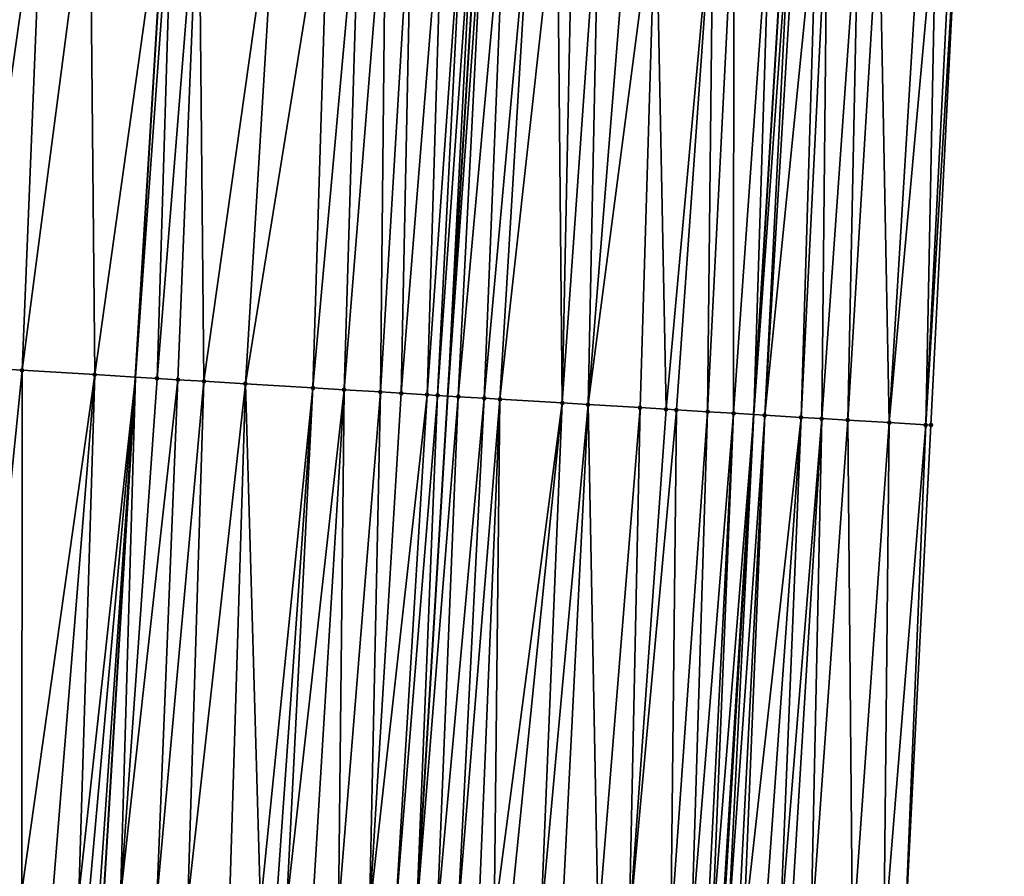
# Model space of a CAD drawing. Header units: feet. Extents: x 2004186 to 2014793, y 836912 to 864902.
# Tile 258 of 656: x 2010677 to 2010715, y 844824 to 844857. Entities that reach past the tile are written whole.
import ezdxf

# ---------------------------------------------------------------- set-up
doc = ezdxf.new("R2010")
doc.units = ezdxf.units.FT
doc.header["$LTSCALE"] = 100
doc.header["$MEASUREMENT"] = 0
for name, color, linetype, lineweight in [('EP_Travel Lane', 5, 'Continuous', 40), ('GPL_Skip Line', 2, 'Continuous', 40), ('Road Shots', 4, 'Continuous', 200), ('Road X-Section', 30, 'Continuous', 13)]:
    doc.layers.add(name, color=color, linetype=linetype, lineweight=lineweight)
doc.layers.add('I-77 SB_MM21-27-Surface-Border', color=7, linetype='Continuous')
doc.layers.add('I-77 SB_MM21-27-Surface-TIN', color=7, linetype='Continuous')

msp = doc.modelspace()

# ---------------------------------------------------------------- linework, layer by layer
at = {"layer": 'EP_Travel Lane'}
msp.add_polyline3d([(2010689.028773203, 844582.5318829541, 412.8899891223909), (2010690.250556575, 844602.4876748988, 413.1989844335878), (2010691.472522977, 844622.4464563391, 413.4985354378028), (2010692.694568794, 844642.4065348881, 413.8036713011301), (2010693.918647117, 844662.3630100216, 414.1044569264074), (2010695.147811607, 844682.3173295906, 414.4100371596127), (2010696.380334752, 844702.2774707, 414.6835487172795), (2010697.612818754, 844722.2369779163, 414.950574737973), (2010698.845265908, 844742.1958883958, 415.2590572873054), (2010700.077758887, 844762.1555409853, 415.5123844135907), (2010701.3102549, 844782.1152427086, 415.8172524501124), (2010702.542760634, 844802.0751018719, 416.0799761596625), (2010703.773009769, 844822.0415737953, 416.3591555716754), (2010704.997158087, 844842.0090190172, 416.6245768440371), (2010706.217270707, 844861.9683906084, 416.8788534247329), (2010707.437100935, 844881.9231426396, 417.1435426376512), (2010708.656950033, 844901.8782033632, 417.36672570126)], dxfattribs=at)
at = {"layer": 'GPL_Skip Line'}
for points in [[(2010665.26140478, 844583.9815102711, 412.8815833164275), (2010666.483225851, 844603.9379179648, 413.150176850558), (2010667.705181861, 844623.8965296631, 413.4608485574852), (2010668.92724026, 844643.8568137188, 413.7539000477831), (2010670.151752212, 844663.8203297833, 414.0674231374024), (2010671.381471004, 844683.7836536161, 414.3714771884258), (2010672.613981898, 844703.7435963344, 414.6590831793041), (2010673.846442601, 844723.7027262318, 414.9518998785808), (2010675.078902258, 844743.6618391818, 415.2462273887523), (2010676.311373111, 844763.6211334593, 415.5253471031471), (2010677.543886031, 844783.5811089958, 415.8104577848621), (2010678.776383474, 844803.54083388, 416.0827693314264), (2010680.005399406, 844823.4951274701, 416.3487712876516), (2010681.227002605, 844843.4473693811, 416.5968789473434), (2010682.444857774, 844863.4067772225, 416.8586589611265), (2010683.662438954, 844883.3616946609, 417.1203910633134), (2010684.880050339, 844903.3171071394, 417.3261345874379)], [(2010677.314658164, 844583.2439721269, 413.0559537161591), (2010678.531736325, 844603.2002013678, 413.3431426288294), (2010679.748991, 844623.1593248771, 413.639734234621), (2010680.9663254, 844643.1197556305, 413.936134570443), (2010682.186568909, 844663.0795307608, 414.2636153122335), (2010683.413603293, 844683.0386860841, 414.5715498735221), (2010684.644621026, 844702.9987582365, 414.8537813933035), (2010685.875589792, 844722.9580364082, 415.1430316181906), (2010687.106553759, 844742.917236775, 415.4424331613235), (2010688.337547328, 844762.8769171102, 415.710393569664), (2010689.568545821, 844782.8366773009, 416.0042299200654), (2010690.799576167, 844802.7969539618, 416.2673772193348), (2010692.025551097, 844822.7573352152, 416.5458521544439), (2010693.239839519, 844842.7181931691, 416.7912877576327), (2010694.447347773, 844862.6782930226, 417.0523158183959), (2010695.654585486, 844882.6339208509, 417.3118128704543), (2010696.861831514, 844902.5896861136, 417.5372848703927)]]:
    msp.add_polyline3d(points, dxfattribs=at)
at = {"layer": 'I-77 SB_MM21-27-Surface-Border', "color": 3, "linetype": 'ByBlock', "lineweight": -2}
msp.add_polyline3d([(2010714.62961452, 844901.5192159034, 417.1748440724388), (2010713.422366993, 844881.5634258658, 416.9460509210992), (2010712.814055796, 844861.5719211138, 416.6664833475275), (2010711.806196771, 844841.5999789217, 416.3956901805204), (2010710.790854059, 844821.615652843, 416.1279795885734), (2010709.56424719, 844801.6449343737, 415.8551633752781), (2010708.53289522, 844781.6732812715, 415.5778239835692), (2010707.301854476, 844761.7128360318, 415.3037648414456), (2010704.873110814, 844741.8266055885, 415.0859185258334), (2010704.839912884, 844721.7942138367, 414.7488269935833), (2010703.608937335, 844701.8348256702, 414.4676494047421), (2010702.178277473, 844681.8867177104, 414.203924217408), (2010700.951715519, 844661.9352810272, 413.8968978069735), (2010699.532155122, 844641.9928149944, 413.5917262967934), (2010698.115193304, 844622.0445865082, 413.2820173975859), (2010696.698317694, 844602.097771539, 412.9782221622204), (2010695.281600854, 844582.1535599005, 412.67428680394)], dxfattribs=at)
at = {"layer": 'I-77 SB_MM21-27-Surface-TIN', "color": 128, "linetype": 'ByBlock', "lineweight": -2}
for points in [[(2010677.678219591, 844863.6963070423, 416.7637323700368), (2010676.280794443, 844863.7811779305, 416.7367125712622), (2010674.873663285, 844843.8333555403, 416.4670375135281)], [(2010677.678219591, 844863.6963070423, 416.7637323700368), (2010674.873663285, 844843.8333555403, 416.4670375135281), (2010676.869985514, 844843.7121211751, 416.5039621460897)], [(2010679.474905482, 844863.5871280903, 416.8033092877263), (2010677.678219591, 844863.6963070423, 416.7637323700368), (2010676.869985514, 844843.7121211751, 416.5039621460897)], [(2010679.474905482, 844863.5871280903, 416.8033092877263), (2010676.869985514, 844843.7121211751, 416.5039621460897), (2010679.664831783, 844843.5423128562, 416.5620539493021)], [(2010679.474905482, 844863.5871280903, 416.8033092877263), (2010679.664831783, 844843.5423128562, 416.5620539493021), (2010682.444857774, 844863.4067772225, 416.8586589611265)], [(2010679.664831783, 844843.5423128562, 416.5620539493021), (2010681.227002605, 844843.4473693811, 416.5968789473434), (2010682.444857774, 844863.4067772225, 416.8586589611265)], [(2010682.669021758, 844863.3931648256, 416.8628366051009), (2010682.444857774, 844863.4067772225, 416.8586589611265), (2010681.227002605, 844843.4473693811, 416.5968789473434)], [(2010682.669021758, 844863.3931648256, 416.8628366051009), (2010681.227002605, 844843.4473693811, 416.5968789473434), (2010682.060411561, 844843.3967175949, 416.615457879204)], [(2010683.667179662, 844863.3324945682, 416.8860718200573), (2010682.669021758, 844863.3931648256, 416.8628366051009), (2010682.060411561, 844843.3967175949, 416.615457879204)], [(2010683.667179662, 844863.3324945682, 416.8860718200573), (2010682.060411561, 844843.3967175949, 416.615457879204), (2010682.858942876, 844843.3482639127, 416.6270322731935)], [(2010683.667179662, 844863.3324945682, 416.8860718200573), (2010682.858942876, 844843.3482639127, 416.6270322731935), (2010683.857108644, 844843.2877236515, 416.639359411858)], [(2010686.661671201, 844863.1507784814, 416.9317146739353), (2010683.667179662, 844863.3324945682, 416.8860718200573), (2010683.857108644, 844843.2877236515, 416.639359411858)], [(2010686.661671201, 844863.1507784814, 416.9317146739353), (2010683.857108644, 844843.2877236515, 416.639359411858), (2010685.454167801, 844843.1907588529, 416.6670890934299)], [(2010688.657994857, 844863.0295677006, 416.9675915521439), (2010686.661671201, 844863.1507784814, 416.9317146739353), (2010685.454167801, 844843.1907588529, 416.6670890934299)], [(2010688.657994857, 844863.0295677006, 416.9675915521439), (2010685.454167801, 844843.1907588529, 416.6670890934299), (2010688.049389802, 844843.0332054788, 416.7109994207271)], [(2010689.855789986, 844862.9568567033, 416.987854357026), (2010688.657994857, 844863.0295677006, 416.9675915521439), (2010688.049389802, 844843.0332054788, 416.7109994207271)], [(2010689.855789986, 844862.9568567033, 416.987854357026), (2010688.049389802, 844843.0332054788, 416.7109994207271), (2010689.247185, 844842.960495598, 416.7307025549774)], [(2010690.853952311, 844862.8962595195, 417.0051226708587), (2010689.855789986, 844862.9568567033, 416.987854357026), (2010689.247185, 844842.960495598, 416.7307025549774)], [(2010690.853952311, 844862.8962595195, 417.0051226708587), (2010689.247185, 844842.960495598, 416.7307025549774), (2010690.644608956, 844842.8756050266, 416.7586646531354)], [(2010691.852115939, 844862.8356838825, 417.020631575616), (2010690.853952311, 844862.8962595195, 417.0051226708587), (2010690.644608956, 844842.8756050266, 416.7586646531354)], [(2010691.852115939, 844862.8356838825, 417.020631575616), (2010690.644608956, 844842.8756050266, 416.7586646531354), (2010691.443135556, 844842.8270733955, 416.7764561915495)], [(2010693.049909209, 844862.7629421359, 417.0434052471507), (2010691.852115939, 844862.8356838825, 417.020631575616), (2010691.443135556, 844842.8270733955, 416.7764561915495)], [(2010693.049909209, 844862.7629421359, 417.0434052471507), (2010691.443135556, 844842.8270733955, 416.7764561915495), (2010692.441298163, 844842.7664808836, 416.7929507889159)], [(2010693.848441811, 844862.7145097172, 417.0535185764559), (2010693.049909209, 844862.7629421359, 417.0434052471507), (2010692.441298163, 844842.7664808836, 416.7929507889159)], [(2010693.848441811, 844862.7145097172, 417.0535185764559), (2010692.441298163, 844842.7664808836, 416.7929507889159), (2010692.840567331, 844842.7423120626, 416.7941103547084)], [(2010694.247711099, 844862.6903428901, 417.0545428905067), (2010693.848441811, 844862.7145097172, 417.0535185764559), (2010692.840567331, 844842.7423120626, 416.7941103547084)], [(2010694.247711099, 844862.6903428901, 417.0545428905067), (2010692.840567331, 844842.7423120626, 416.7941103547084), (2010693.239839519, 844842.7181931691, 416.7912877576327)], [(2010694.247711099, 844862.6903428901, 417.0545428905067), (2010693.239839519, 844842.7181931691, 416.7912877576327), (2010694.447347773, 844862.6782930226, 417.0523158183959)], [(2010694.646984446, 844862.666243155, 417.0500887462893), (2010694.447347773, 844862.6782930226, 417.0523158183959), (2010693.239839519, 844842.7181931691, 416.7912877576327)], [(2010694.646984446, 844862.666243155, 417.0500887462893), (2010693.239839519, 844842.7181931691, 416.7912877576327), (2010693.639111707, 844842.6940742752, 416.788465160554)], [(2010695.445534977, 844862.6181070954, 417.0360026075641), (2010694.646984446, 844862.666243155, 417.0500887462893), (2010693.639111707, 844842.6940742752, 416.788465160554)], [(2010695.445534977, 844862.6181070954, 417.0360026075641), (2010693.639111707, 844842.6940742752, 416.788465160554), (2010694.637299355, 844842.6338956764, 416.7719463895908)], [(2010696.443719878, 844862.5578831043, 417.0227975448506), (2010695.445534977, 844862.6181070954, 417.0360026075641), (2010694.637299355, 844842.6338956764, 416.7719463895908)], [(2010696.443719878, 844862.5578831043, 417.0227975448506), (2010694.637299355, 844842.6338956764, 416.7719463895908), (2010695.236212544, 844842.5977984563, 416.7612423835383)], [(2010697.441907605, 844862.4977058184, 417.0057787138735), (2010696.443719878, 844862.5578831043, 417.0227975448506), (2010695.236212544, 844842.5977984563, 416.7612423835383)], [(2010697.441907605, 844862.4977058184, 417.0057787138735), (2010695.236212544, 844842.5977984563, 416.7612423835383), (2010697.631858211, 844842.4532923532, 416.7277759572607)], [(2010698.04081625, 844862.4615334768, 417.0009542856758), (2010697.441907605, 844862.4977058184, 417.0057787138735), (2010697.631858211, 844842.4532923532, 416.7277759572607)], [(2010699.038994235, 844862.4011951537, 416.9970850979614), (2010698.04081625, 844862.4615334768, 417.0009542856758), (2010697.631858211, 844842.4532923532, 416.7277759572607)], [(2010699.038994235, 844862.4011951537, 416.9970850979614), (2010697.631858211, 844842.4532923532, 416.7277759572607), (2010698.63004235, 844842.3930557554, 416.7158831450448)], [(2010700.236811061, 844862.3288428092, 416.9880617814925), (2010699.038994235, 844862.4011951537, 416.9970850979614), (2010698.63004235, 844842.3930557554, 416.7158831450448)], [(2010701.23499179, 844862.2685498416, 416.980489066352), (2010700.236811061, 844862.3288428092, 416.9880617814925), (2010698.63004235, 844842.3930557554, 416.7158831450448)], [(2010701.23499179, 844862.2685498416, 416.980489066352), (2010698.63004235, 844842.3930557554, 416.7158831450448), (2010700.626399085, 844842.2723917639, 416.7073152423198)], [(2010701.23499179, 844862.2685498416, 416.980489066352), (2010700.626399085, 844842.2723917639, 416.7073152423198), (2010701.624581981, 844842.2121346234, 416.6970608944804)], [(2010703.431004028, 844862.136147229, 416.9440751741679), (2010701.23499179, 844862.2685498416, 416.980489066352), (2010701.624581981, 844842.2121346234, 416.6970608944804)], [(2010703.431004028, 844862.136147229, 416.9440751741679), (2010701.624581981, 844842.2121346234, 416.6970608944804), (2010702.023854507, 844842.1880213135, 416.69379293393)], [(2010703.431004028, 844862.136147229, 416.9440751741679), (2010702.023854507, 844842.1880213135, 416.69379293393), (2010703.221678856, 844842.1157933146, 416.6750615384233)], [(2010704.229552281, 844862.0879735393, 416.9330617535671), (2010703.431004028, 844862.136147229, 416.9440751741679), (2010703.221678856, 844842.1157933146, 416.6750615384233)], [(2010704.229552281, 844862.0879735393, 416.9330617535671), (2010703.221678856, 844842.1157933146, 416.6750615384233), (2010704.219872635, 844842.0557160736, 416.6504585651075)], [(2010705.627021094, 844862.003824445, 416.9011428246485), (2010704.229552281, 844862.0879735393, 416.9330617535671), (2010704.219872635, 844842.0557160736, 416.6504585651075)], [(2010705.627021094, 844862.003824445, 416.9011428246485), (2010704.219872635, 844842.0557160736, 416.6504585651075), (2010704.997158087, 844842.0090190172, 416.6245768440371)], [(2010705.627021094, 844862.003824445, 416.9011428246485), (2010704.997158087, 844842.0090190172, 416.6245768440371), (2010706.217270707, 844861.9683906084, 416.8788534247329)], [(2010706.42558353, 844861.9558851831, 416.8709869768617), (2010706.217270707, 844861.9683906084, 416.8788534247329), (2010704.997158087, 844842.0090190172, 416.6245768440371)], [(2010706.42558353, 844861.9558851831, 416.8709869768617), (2010704.997158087, 844842.0090190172, 416.6245768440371), (2010705.417713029, 844841.9837532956, 416.6105733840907)], [(2010706.625222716, 844861.9438768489, 416.8653684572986), (2010706.42558353, 844861.9558851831, 416.8709869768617), (2010705.417713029, 844841.9837532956, 416.6105733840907)], [(2010707.42377151, 844861.8957120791, 416.8536266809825), (2010706.625222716, 844861.9438768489, 416.8653684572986), (2010705.417713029, 844841.9837532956, 416.6105733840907)], [(2010707.42377151, 844861.8957120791, 416.8536266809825), (2010705.417713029, 844841.9837532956, 416.6105733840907), (2010706.815184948, 844841.8996555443, 416.5753008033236)], [(2010707.823049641, 844861.8716914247, 416.8427151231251), (2010707.42377151, 844861.8957120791, 416.8536266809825), (2010706.815184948, 844841.8996555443, 416.5753008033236)], [(2010707.823049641, 844861.8716914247, 416.8427151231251), (2010706.815184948, 844841.8996555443, 416.5753008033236), (2010707.6137462, 844841.8516967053, 416.5474069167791)], [(2010709.020892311, 844861.7997662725, 416.7988090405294), (2010707.823049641, 844861.8716914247, 416.8427151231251), (2010707.6137462, 844841.8516967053, 416.5474069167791)], [(2010709.020892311, 844861.7997662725, 416.7988090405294), (2010707.6137462, 844841.8516967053, 416.5474069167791), (2010708.611954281, 844841.7918558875, 416.5039470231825)], [(2010709.81945547, 844861.75183895, 416.7676782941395), (2010709.020892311, 844861.7997662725, 416.7988090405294), (2010708.611954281, 844841.7918558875, 416.5039470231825)], [(2010709.81945547, 844861.75183895, 416.7676782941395), (2010708.611954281, 844841.7918558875, 416.5039470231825), (2010710.209076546, 844841.6959342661, 416.4484737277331)], [(2010711.416574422, 844861.6558625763, 416.7153566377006), (2010709.81945547, 844861.75183895, 416.7676782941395), (2010710.209076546, 844841.6959342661, 416.4484737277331)], [(2010712.015494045, 844861.6198716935, 416.6957150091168), (2010711.416574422, 844861.6558625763, 416.7153566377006), (2010710.209076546, 844841.6959342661, 416.4484737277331)], [(2010712.015494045, 844861.6198716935, 416.6957150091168), (2010710.209076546, 844841.6959342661, 416.4484737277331), (2010711.606555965, 844841.6119604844, 416.4033134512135)], [(2010712.61441626, 844861.5839236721, 416.6725735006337), (2010712.015494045, 844861.6198716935, 416.6957150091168), (2010711.606555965, 844841.6119604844, 416.4033134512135)], [(2010712.61441626, 844861.5839236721, 416.6725735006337), (2010711.606555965, 844841.6119604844, 416.4033134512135), (2010712.814055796, 844861.5719211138, 416.6664833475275)], [(2010712.814055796, 844861.5719211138, 416.6664833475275), (2010711.606555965, 844841.6119604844, 416.4033134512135), (2010711.806196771, 844841.5999789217, 416.3956901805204)], [(2010676.869985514, 844843.7121211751, 416.5039621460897), (2010674.873663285, 844843.8333555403, 416.4670375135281), (2010674.857892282, 844823.8116172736, 416.2258332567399)], [(2010676.869985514, 844843.7121211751, 416.5039621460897), (2010674.857892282, 844823.8116172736, 416.2258332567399), (2010676.854122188, 844823.6888711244, 416.2742090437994)], [(2010679.664831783, 844843.5423128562, 416.5620539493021), (2010676.869985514, 844843.7121211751, 416.5039621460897), (2010676.854122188, 844823.6888711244, 416.2742090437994)], [(2010679.664831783, 844843.5423128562, 416.5620539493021), (2010676.854122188, 844823.6888711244, 416.2742090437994), (2010678.051863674, 844823.6152813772, 416.2990667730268)], [(2010679.664831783, 844843.5423128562, 416.5620539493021), (2010678.051863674, 844823.6152813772, 416.2990667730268), (2010679.049976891, 844823.5538799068, 416.3252971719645)], [(2010679.664831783, 844843.5423128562, 416.5620539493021), (2010679.049976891, 844823.5538799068, 416.3252971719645), (2010681.227002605, 844843.4473693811, 416.5968789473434)], [(2010679.449223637, 844823.5293431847, 416.33407265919), (2010681.227002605, 844843.4473693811, 416.5968789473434), (2010679.049976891, 844823.5538799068, 416.3252971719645)], [(2010679.848467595, 844823.5047608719, 416.3461274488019), (2010681.227002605, 844843.4473693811, 416.5968789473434), (2010679.449223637, 844823.5293431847, 416.33407265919)], [(2010679.848467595, 844823.5047608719, 416.3461274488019), (2010680.005399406, 844823.4951274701, 416.3487712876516), (2010681.227002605, 844843.4473693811, 416.5968789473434)], [(2010680.646964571, 844823.4557444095, 416.3595797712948), (2010681.227002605, 844843.4473693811, 416.5968789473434), (2010680.005399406, 844823.4951274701, 416.3487712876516)], [(2010682.060411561, 844843.3967175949, 416.615457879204), (2010681.227002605, 844843.4473693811, 416.5968789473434), (2010680.646964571, 844823.4557444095, 416.3595797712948)], [(2010682.858942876, 844843.3482639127, 416.6270322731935), (2010682.060411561, 844843.3967175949, 416.615457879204), (2010680.646964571, 844823.4557444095, 416.3595797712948)], [(2010682.858942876, 844843.3482639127, 416.6270322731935), (2010680.646964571, 844823.4557444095, 416.3595797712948), (2010682.044335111, 844823.369979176, 416.3821448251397)], [(2010683.857108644, 844843.2877236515, 416.639359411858), (2010682.858942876, 844843.3482639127, 416.6270322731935), (2010682.044335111, 844823.369979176, 416.3821448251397)], [(2010683.857108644, 844843.2877236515, 416.639359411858), (2010682.044335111, 844823.369979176, 416.3821448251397), (2010683.242082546, 844823.2964866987, 416.4000060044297)], [(2010685.454167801, 844843.1907588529, 416.6670890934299), (2010683.857108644, 844843.2877236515, 416.639359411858), (2010683.242082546, 844823.2964866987, 416.4000060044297)], [(2010685.454167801, 844843.1907588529, 416.6670890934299), (2010683.242082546, 844823.2964866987, 416.4000060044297), (2010684.839074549, 844823.1984218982, 416.4292034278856)], [(2010685.454167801, 844843.1907588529, 416.6670890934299), (2010684.839074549, 844823.1984218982, 416.4292034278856), (2010686.036814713, 844823.1248105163, 416.4556173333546)], [(2010688.049389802, 844843.0332054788, 416.7109994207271), (2010685.454167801, 844843.1907588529, 416.6670890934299), (2010686.036814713, 844823.1248105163, 416.4556173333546)], [(2010688.049389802, 844843.0332054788, 416.7109994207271), (2010686.036814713, 844823.1248105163, 416.4556173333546), (2010686.635689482, 844823.0880814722, 416.4633111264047)], [(2010688.049389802, 844843.0332054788, 416.7109994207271), (2010686.635689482, 844823.0880814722, 416.4633111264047), (2010687.034939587, 844823.0635996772, 416.4681357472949)], [(2010689.247185, 844842.960495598, 416.7307025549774), (2010688.049389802, 844843.0332054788, 416.7109994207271), (2010687.034939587, 844823.0635996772, 416.4681357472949)], [(2010689.247185, 844842.960495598, 416.7307025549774), (2010687.034939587, 844823.0635996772, 416.4681357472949), (2010688.033058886, 844823.0022976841, 416.4872108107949)], [(2010689.247185, 844842.960495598, 416.7307025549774), (2010688.033058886, 844823.0022976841, 416.4872108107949), (2010689.031179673, 844822.9410200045, 416.5045370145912)], [(2010690.644608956, 844842.8756050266, 416.7586646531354), (2010689.247185, 844842.960495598, 416.7307025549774), (2010689.031179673, 844822.9410200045, 416.5045370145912)], [(2010690.644608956, 844842.8756050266, 416.7586646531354), (2010689.031179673, 844822.9410200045, 416.5045370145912), (2010690.228921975, 844822.8674435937, 416.5284354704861)], [(2010691.443135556, 844842.8270733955, 416.7764561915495), (2010690.644608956, 844842.8756050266, 416.7586646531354), (2010690.228921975, 844822.8674435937, 416.5284354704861)], [(2010692.441298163, 844842.7664808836, 416.7929507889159), (2010691.443135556, 844842.8270733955, 416.7764561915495), (2010690.228921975, 844822.8674435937, 416.5284354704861)], [(2010692.441298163, 844842.7664808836, 416.7929507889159), (2010690.228921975, 844822.8674435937, 416.5284354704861), (2010691.227046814, 844822.8062321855, 416.5409948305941)], [(2010692.840567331, 844842.7423120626, 416.7941103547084), (2010692.441298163, 844842.7664808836, 416.7929507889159), (2010691.227046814, 844822.8062321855, 416.5409948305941)], [(2010692.840567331, 844842.7423120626, 416.7941103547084), (2010691.227046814, 844822.8062321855, 416.5409948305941), (2010692.025551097, 844822.7573352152, 416.5458521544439)], [(2010692.840567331, 844842.7423120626, 416.7941103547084), (2010692.025551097, 844822.7573352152, 416.5458521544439), (2010693.239839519, 844842.7181931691, 416.7912877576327)], [(2010693.639111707, 844842.6940742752, 416.788465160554), (2010693.239839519, 844842.7181931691, 416.7912877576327), (2010692.025551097, 844822.7573352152, 416.5458521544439)], [(2010693.639111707, 844842.6940742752, 416.788465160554), (2010692.025551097, 844822.7573352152, 416.5458521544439), (2010692.824067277, 844822.7086327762, 416.5367169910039)], [(2010694.637299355, 844842.6338956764, 416.7719463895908), (2010693.639111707, 844842.6940742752, 416.788465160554), (2010692.824067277, 844822.7086327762, 416.5367169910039)], [(2010694.637299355, 844842.6338956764, 416.7719463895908), (2010692.824067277, 844822.7086327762, 416.5367169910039), (2010693.622589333, 844822.660026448, 416.5206686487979)], [(2010695.236212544, 844842.5977984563, 416.7612423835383), (2010694.637299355, 844842.6338956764, 416.7719463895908), (2010693.622589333, 844822.660026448, 416.5206686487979)], [(2010695.236212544, 844842.5977984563, 416.7612423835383), (2010693.622589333, 844822.660026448, 416.5206686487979), (2010694.421107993, 844822.6113645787, 416.5086153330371)], [(2010695.236212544, 844842.5977984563, 416.7612423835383), (2010694.421107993, 844822.6113645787, 416.5086153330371), (2010695.019995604, 844822.5748455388, 416.5012036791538)], [(2010697.631858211, 844842.4532923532, 416.7277759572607), (2010695.236212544, 844842.5977984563, 416.7612423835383), (2010695.019995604, 844822.5748455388, 416.5012036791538)], [(2010697.631858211, 844842.4532923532, 416.7277759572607), (2010695.019995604, 844822.5748455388, 416.5012036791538), (2010695.618884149, 844822.538341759, 416.4926943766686)], [(2010697.631858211, 844842.4532923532, 416.7277759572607), (2010695.618884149, 844822.538341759, 416.4926943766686), (2010696.816657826, 844822.4652784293, 416.4796872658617)], [(2010698.63004235, 844842.3930557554, 416.7158831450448), (2010697.631858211, 844842.4532923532, 416.7277759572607), (2010696.816657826, 844822.4652784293, 416.4796872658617)], [(2010698.63004235, 844842.3930557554, 416.7158831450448), (2010696.816657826, 844822.4652784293, 416.4796872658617), (2010697.615173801, 844822.4165726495, 416.4707924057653)], [(2010698.63004235, 844842.3930557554, 416.7158831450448), (2010697.615173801, 844822.4165726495, 416.4707924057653), (2010699.012573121, 844822.3312780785, 416.4595030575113)], [(2010700.626399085, 844842.2723917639, 416.7073152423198), (2010698.63004235, 844842.3930557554, 416.7158831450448), (2010699.012573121, 844822.3312780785, 416.4595030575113)], [(2010700.626399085, 844842.2723917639, 416.7073152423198), (2010699.012573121, 844822.3312780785, 416.4595030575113), (2010700.210346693, 844822.2582130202, 416.4466202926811)], [(2010701.624581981, 844842.2121346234, 416.6970608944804), (2010700.626399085, 844842.2723917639, 416.7073152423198), (2010700.210346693, 844822.2582130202, 416.4466202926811)], [(2010702.023854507, 844842.1880213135, 416.69379293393), (2010701.624581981, 844842.2121346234, 416.6970608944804), (2010700.210346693, 844822.2582130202, 416.4466202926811)], [(2010702.023854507, 844842.1880213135, 416.69379293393), (2010700.210346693, 844822.2582130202, 416.4466202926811), (2010701.807381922, 844822.1608550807, 416.4249737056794)], [(2010703.221678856, 844842.1157933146, 416.6750615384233), (2010702.023854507, 844842.1880213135, 416.69379293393), (2010701.807381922, 844822.1608550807, 416.4249737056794)], [(2010703.221678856, 844842.1157933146, 416.6750615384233), (2010701.807381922, 844822.1608550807, 416.4249737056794), (2010702.605906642, 844822.1122923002, 416.4057930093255)], [(2010704.219872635, 844842.0557160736, 416.6504585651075), (2010703.221678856, 844842.1157933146, 416.6750615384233), (2010702.605906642, 844822.1122923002, 416.4057930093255)], [(2010704.219872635, 844842.0557160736, 416.6504585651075), (2010702.605906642, 844822.1122923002, 416.4057930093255), (2010703.204803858, 844822.0759303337, 416.3870831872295)], [(2010704.219872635, 844842.0557160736, 416.6504585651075), (2010703.204803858, 844822.0759303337, 416.3870831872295), (2010703.40443807, 844822.0638392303, 416.3787209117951)], [(2010704.219872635, 844842.0557160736, 416.6504585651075), (2010703.40443807, 844822.0638392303, 416.3787209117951), (2010704.997158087, 844842.0090190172, 416.6245768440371)], [(2010703.40443807, 844822.0638392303, 416.3787209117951), (2010703.773009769, 844822.0415737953, 416.3591555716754), (2010704.997158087, 844842.0090190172, 416.6245768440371)], [(2010703.803710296, 844822.0397191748, 416.3575258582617), (2010704.997158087, 844842.0090190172, 416.6245768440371), (2010703.773009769, 844822.0415737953, 416.3591555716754)], [(2010704.003340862, 844822.0275684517, 416.3534519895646), (2010704.997158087, 844842.0090190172, 416.6245768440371), (2010703.803710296, 844822.0397191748, 416.3575258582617)], [(2010705.417713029, 844841.9837532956, 416.6105733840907), (2010704.997158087, 844842.0090190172, 416.6245768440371), (2010704.003340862, 844822.0275684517, 416.3534519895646)], [(2010705.417713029, 844841.9837532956, 416.6105733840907), (2010704.003340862, 844822.0275684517, 416.3534519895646), (2010704.402594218, 844822.003139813, 416.3544531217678)], [(2010705.417713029, 844841.9837532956, 416.6105733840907), (2010704.402594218, 844822.003139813, 416.3544531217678), (2010704.602224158, 844821.9909788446, 416.3511161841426)], [(2010706.815184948, 844841.8996555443, 416.5753008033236), (2010705.417713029, 844841.9837532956, 416.6105733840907), (2010704.602224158, 844821.9909788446, 416.3511161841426)], [(2010706.815184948, 844841.8996555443, 416.5753008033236), (2010704.602224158, 844821.9909788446, 416.3511161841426), (2010705.400755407, 844821.9425228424, 416.3242549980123)], [(2010706.815184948, 844841.8996555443, 416.5753008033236), (2010705.400755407, 844821.9425228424, 416.3242549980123), (2010705.99965757, 844821.9062417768, 416.2997260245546)], [(2010707.6137462, 844841.8516967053, 416.5474069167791), (2010706.815184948, 844841.8996555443, 416.5753008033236), (2010705.99965757, 844821.9062417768, 416.2997260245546)], [(2010707.6137462, 844841.8516967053, 416.5474069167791), (2010705.99965757, 844821.9062417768, 416.2997260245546), (2010706.398920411, 844821.8819682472, 416.2895702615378)], [(2010707.6137462, 844841.8516967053, 416.5474069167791), (2010706.398920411, 844821.8819682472, 416.2895702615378), (2010707.197454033, 844821.8335510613, 416.2599170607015)], [(2010708.611954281, 844841.7918558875, 416.5039470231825), (2010707.6137462, 844841.8516967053, 416.5474069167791), (2010707.197454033, 844821.8335510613, 416.2599170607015)], [(2010708.611954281, 844841.7918558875, 416.5039470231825), (2010707.197454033, 844821.8335510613, 416.2599170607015), (2010708.794520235, 844821.7366996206, 416.2018383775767)], [(2010710.209076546, 844841.6959342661, 416.4484737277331), (2010708.611954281, 844841.7918558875, 416.5039470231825), (2010708.794520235, 844821.7366996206, 416.2018383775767)], [(2010710.209076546, 844841.6959342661, 416.4484737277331), (2010708.794520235, 844821.7366996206, 416.2018383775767), (2010709.992322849, 844821.6641094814, 416.1547950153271)], [(2010711.606555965, 844841.6119604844, 416.4033134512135), (2010710.209076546, 844841.6959342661, 416.4484737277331), (2010709.992322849, 844821.6641094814, 416.1547950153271)], [(2010711.606555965, 844841.6119604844, 416.4033134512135), (2010709.992322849, 844821.6641094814, 416.1547950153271), (2010710.790854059, 844821.615652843, 416.1279795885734)], [(2010711.606555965, 844841.6119604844, 416.4033134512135), (2010710.790854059, 844821.615652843, 416.1279795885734), (2010711.806196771, 844841.5999789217, 416.3956901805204)]]:
    msp.add_3dface(points, dxfattribs=at)
at = {"layer": 'Road Shots', "lineweight": 100}
for p in [(2010676.869985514, 844843.7121211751, 416.5039621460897), (2010679.664831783, 844843.5423128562, 416.5620539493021), (2010682.060411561, 844843.3967175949, 416.615457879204), (2010682.858942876, 844843.3482639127, 416.6270322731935), (2010683.857108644, 844843.2877236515, 416.639359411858), (2010685.454167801, 844843.1907588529, 416.6670890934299), (2010688.049389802, 844843.0332054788, 416.7109994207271), (2010689.247185, 844842.960495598, 416.7307025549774), (2010690.644608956, 844842.8756050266, 416.7586646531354), (2010691.443135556, 844842.8270733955, 416.7764561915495), (2010692.441298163, 844842.7664808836, 416.7929507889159), (2010692.840567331, 844842.7423120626, 416.7941103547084), (2010693.639111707, 844842.6940742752, 416.788465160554), (2010694.637299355, 844842.6338956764, 416.7719463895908), (2010695.236212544, 844842.5977984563, 416.7612423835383), (2010697.631858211, 844842.4532923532, 416.7277759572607), (2010698.63004235, 844842.3930557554, 416.7158831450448), (2010700.626399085, 844842.2723917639, 416.7073152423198), (2010701.624581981, 844842.2121346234, 416.6970608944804), (2010702.023854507, 844842.1880213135, 416.69379293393), (2010703.221678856, 844842.1157933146, 416.6750615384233), (2010704.219872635, 844842.0557160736, 416.6504585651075), (2010705.417713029, 844841.9837532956, 416.6105733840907), (2010706.815184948, 844841.8996555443, 416.5753008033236), (2010707.6137462, 844841.8516967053, 416.5474069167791), (2010708.611954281, 844841.7918558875, 416.5039470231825), (2010710.209076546, 844841.6959342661, 416.4484737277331), (2010711.606555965, 844841.6119604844, 416.4033134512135), (2010711.806196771, 844841.5999789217, 416.3956901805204)]:
    msp.add_point(p, dxfattribs=at)
at = {"layer": 'Road X-Section', "extrusion": (0.06038094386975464, 0.9980963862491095, 0.01255967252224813), "elevation": 964647.2543936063, "flags": 128}
msp.add_lwpolyline([(-1955978.537448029, -11700.39350922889), (-1955979.337448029, -11700.36795734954), (-1955980.737448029, -11700.31566822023), (-1955981.737448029, -11700.27185873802), (-1955982.137448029, -11700.25910483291), (-1955982.337448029, -11700.25614196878), (-1955982.737448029, -11700.25578370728), (-1955982.937448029, -11700.25331892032), (-1955983.137448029, -11700.24703053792), (-1955983.937448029, -11700.20907152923), (-1955984.337448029, -11700.19514080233), (-1955986.137448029, -11700.15469988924), (-1955988.337448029, -11700.12224836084), (-1955989.13744803, -11700.10943261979), (-1955991.137448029, -11700.07250507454), (-1955993.937448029, -11700.01440868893), (-1955996.337448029, -11699.96100054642), (-1955997.13744803, -11699.94942523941), (-1955998.137448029, -11699.93709712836), (-1955999.737448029, -11699.90936525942), (-1956002.337448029, -11699.86545146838), (-1956003.537448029, -11699.84574677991), (-1956004.93744803, -11699.81778247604), (-1956005.737448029, -11699.7999895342), (-1956006.737448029, -11699.7834936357), (-1956007.137448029, -11699.78233397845), (-1956007.937448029, -11699.7879796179), (-1956008.937448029, -11699.8044996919), (-1956009.537448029, -11699.8152045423), (-1956011.937448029, -11699.84867360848), (-1956012.937448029, -11699.86056735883), (-1956014.937448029, -11699.8691359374), (-1956015.93744803, -11699.87939109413), (-1956016.337448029, -11699.88265931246), (-1956017.537448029, -11699.90139218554), (-1956018.53744803, -11699.92599709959), (-1956019.737448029, -11699.96588542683), (-1956021.137448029, -11700.00116078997), (-1956021.937448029, -11700.02905687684), (-1956022.937448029, -11700.07252019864), (-1956024.537448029, -11700.12799786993), (-1956025.937448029, -11700.17316170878), (-1956026.137448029, -11700.18078558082)], dxfattribs=at)
at = {"layer": 'Road X-Section', "extrusion": (0.06103088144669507, 0.9980387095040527, 0.01392716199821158), "elevation": 965885.9224292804, "flags": 128}
msp.add_lwpolyline([(-1955348.244295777, -13037.43363934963), (-1955349.244295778, -13037.40133020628), (-1955350.444295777, -13037.3533986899), (-1955351.044295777, -13037.32964957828), (-1955351.844295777, -13037.28826227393), (-1955352.044295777, -13037.27968619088), (-1955352.244295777, -13037.27324786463), (-1955352.444295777, -13037.26948946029), (-1955352.844295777, -13037.26461998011), (-1955353.244295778, -13037.25374107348), (-1955353.844295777, -13037.2275453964), (-1955354.244295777, -13037.20937798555), (-1955354.844295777, -13037.19307304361), (-1955355.844295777, -13037.17703127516), (-1955358.644295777, -13037.12311035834), (-1955360.644295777, -13037.08831642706), (-1955362.644295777, -13037.03993594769), (-1955363.844295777, -13037.01507580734), (-1955364.844295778, -13036.98884286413), (-1955365.244295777, -13036.9800665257), (-1955365.644295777, -13036.96801056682), (-1955366.444295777, -13036.95455693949), (-1955367.844295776, -13036.9319896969), (-1955369.044295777, -13036.91412678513), (-1955370.644295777, -13036.88492652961), (-1955371.844295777, -13036.85851006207), (-1955372.444295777, -13036.85081552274), (-1955372.844295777, -13036.84599043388), (-1955373.844295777, -13036.82691352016), (-1955374.844295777, -13036.80958563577), (-1955376.044295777, -13036.78568486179), (-1955377.044295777, -13036.77312428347), (-1955377.844295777, -13036.76826648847), (-1955378.644295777, -13036.77740253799), (-1955379.444295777, -13036.79345243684), (-1955380.244295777, -13036.80550692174), (-1955380.844295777, -13036.81291929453), (-1955381.444295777, -13036.82142942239), (-1955382.644295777, -13036.83443779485), (-1955383.444295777, -13036.84333351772), (-1955384.844295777, -13036.85462396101), (-1955386.044295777, -13036.86750797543), (-1955387.644295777, -13036.88915666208), (-1955388.444295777, -13036.90833921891), (-1955389.044295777, -13036.92705085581), (-1955389.244295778, -13036.93541394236), (-1955389.644295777, -13036.95661105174), (-1955389.844295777, -13036.9606853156), (-1955390.244295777, -13036.95968408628), (-1955390.444295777, -13036.96302134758), (-1955391.244295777, -13036.98988513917), (-1955391.844295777, -13037.01441649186), (-1955392.244295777, -13037.02457323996), (-1955393.044295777, -13037.05422931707), (-1955394.644295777, -13037.11231363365), (-1955395.844295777, -13037.15936155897), (-1955396.644295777, -13037.18617958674)], dxfattribs=at)

doc.saveas('drawing.dxf')
